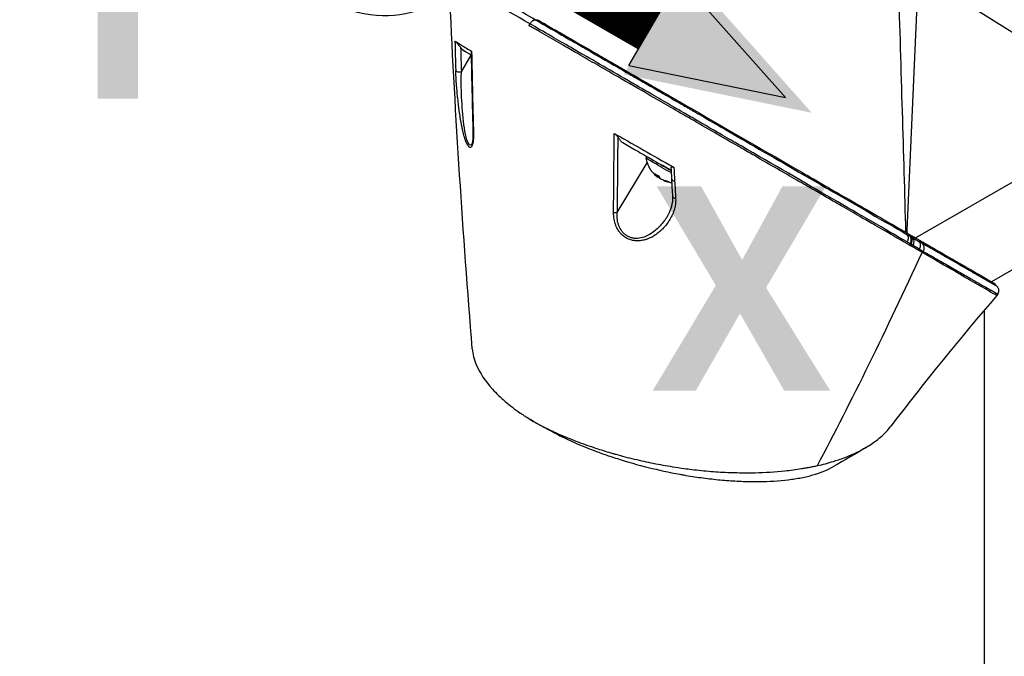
# Model space of a CAD drawing. Header units: millimetres. Extents: x 0 to 4378, y 0 to 2376.
# Tile 332 of 340: x 2525 to 2673, y 1766 to 1862. Entities that reach past the tile are written whole.
import ezdxf

# ---------------------------------------------------------------- set-up
doc = ezdxf.new("R2010")
doc.units = ezdxf.units.MM
doc.header["$LTSCALE"] = 0.2
for name, color, linetype in [('01_Object Line', 4, 'Continuous'), ('07_Special Line2', 76, 'Continuous'), ('12_Before Rev.Num.', 5, 'Continuous')]:
    doc.layers.add(name, color=color, linetype=linetype)
doc.layers.add('14_Mark', color=7, linetype='Continuous', true_color=0xe03c31)
doc.styles.add('Rainbow-5.0 Style', font='malgunsl.ttf')

# ---------------------------------------------------------------- blocks, each defined once
blk = doc.blocks.new('A$C990c551b_1')
for p, q in [((-48.91, 834.63), (-50.61, 795.99)), ((-16.4, 814.24), (-48.91, 834.63)), ((-107.46, 826.78), (-107.31, 827.04)), ((-117.64, 819.84), (-116.14, 822.32)), ((-117.01, 822.83), (-117.44, 823.08)), ((-49.3, 794.82), (-16.4, 813.81)), ((-51.26, 813.24), (-51.26, 813.24)), ((-93.6, 809.31), (-93.6, 809.31)), ((-94.2, 798.67), (-89.68, 806.13)), ((-89.72, 807.07), (-89.87, 806.81)), ((-51.01, 804.89), (-51.01, 804.89)), ((-88, 804.16), (-88.1, 803.98)), ((-87.72, 803.8), (-87.74, 803.77)), ((-87.19, 803.54), (-87.23, 803.47)), ((-50.61, 795.99), (-50.63, 795.59)), ((-24.48, 795.96), (-37.88, 788.23)), ((-49.97, 794.44), (-49.97, 794.44)), ((-49.98, 793.86), (-50.1, 793.66)), ((-49.79, 793.49), (-49.67, 793.68)), ((-37.07, 787.55), (-37.07, 787.55)), ((-36.94, 786.38), (-37.07, 786.15)), ((-39, 783.9), (-39, 623.23))]:
    blk.add_line(p, q)
for start, end in [(190.2388, 232.0131), (247.9842, 263.2887)]:
    blk.add_arc((-85.42, 807.62), 4.52, start, end)
for centre, major_axis, ratio, start_param, end_param in [((-141.35, 863.91), (19.5, -33.77), 0.57735, 5.497787, 10.210176), ((-142.76, 863.09), (-18.5, 32.04), 0.57735, 2.086336, 7.338442), ((-39.74, 832.19), (19.5, -33.77), 0.57735, 0, 2.339416), ((-42.92, 830.35), (19.5, -33.77), 0.57735, 0, 2.223644), ((-42.92, 830.35), (19.5, -33.77), 0.57735, 0, 2.223644), ((-51.6, 827.16), (0.8, 0), 0.578031, 1.677101, 1.677165), ((545.6, 1234.41), (485.26, 793.42), 0.572075, 2.416822, 2.422907), ((-78.28, 836.64), (-33.48, 0), 0.57735, 2.492352, 2.492357), ((555.9, 1232.83), (-493.57, -794.9), 0.577253, 5.562669, 5.567589), ((-86.99, 805.5), (30.73, -17.74), 0.000012, 2.818114, 3.006834), ((889.36, 1435.01), (-682.41, -1287.02), 0.573997, 5.480181, 5.482219), ((-78.28, 836.64), (-35, 0), 0.57735, 2.439019, 2.439024), ((884.07, 1431.89), (-678.78, -1280.45), 0.573936, 5.482163, 5.490392), ((-51.36, 812.86), (0.209, 0.668), 0.389271, 4.215986, 4.216649), ((-48.71, 815.11), (-5.56, 0), 0.57735, 1.101371, 1.101415), ((-78.28, 822.18), (32.19, 0), 0.57735, 5.710474, 5.710486), ((-78.28, 796.06), (-35.31, 0), 0.57735, 3.835573, 3.835581), ((-42.92, 830.35), (17.55, -30.4), 0.57735, 5.161829, 5.161837), ((-86.88, 805.09), (-2.99, 1.73), 0.000011, 4.423723, 6.283194), ((-86.73, 805.35), (-2.99, 1.73), 0.000011, 4.482523, 5.065414), ((-85.67, 807.76), (-2.25, -3.9), 0.57735, 5.955471, 6.202618), ((-86.14, 808.03), (-2.14, -3.71), 0.816497, 6.198419, 6.36799), ((564.47, 1223.37), (-444.38, -818.33), 0.582159, 5.527169, 5.529899), ((-85.6, 807.72), (-2.25, -3.9), 0.816497, 6.169141, 6.202651), ((-85.24, 807.51), (-2.25, -3.9), 0.816497, 6.087697, 6.202651), ((-85.16, 807.47), (-2.25, -3.9), 0.57735, 5.955471, 6.202618), ((-85.67, 807.76), (-2.25, -3.9), 0.57735, 0.08054, 0.114044), ((-85.6, 807.72), (-2.25, -3.9), 0.816497, 0.080573, 0.327719), ((-85.24, 807.51), (-2.25, -3.9), 0.816497, 0.080573, 0.327719), ((-84.39, 807.02), (-2.14, -3.71), 0.57735, 6.198386, 6.367958), ((-85.48, 803.7), (-0.499, -0.028), 0.593301, 0.021483, 1.372387), ((550.89, 1214.49), (-435.13, -801.08), 0.58223, 5.529962, 5.533573), ((-78.28, 819.73), (-35.75, 0), 0.57735, 1.092853, 1.092855), ((-85.32, 801.06), (-0.499, -0.03), 0.595305, 0, 0.000029), ((-85.32, 801.06), (-0.499, -0.03), 0.595305, 0.000029, 1.379128), ((-78.28, 785.52), (35.42, 0), 0.57735, 0.683997, 0.683998), ((-108.45, 827.62), (71.52, -41.33), 0.000447, 0.617455, 0.628581), ((-50.38, 794.09), (0.5, 0.866), 0.816432, 4.712396, 6.027068), ((-48.86, 793.21), (0.499, 0.867), 0.824023, 4.711493, 6.025526)]:
    blk.add_ellipse(centre, major_axis=major_axis, ratio=ratio, start_param=start_param, end_param=end_param)
for points, knots in [([(-11.5, 817.93), (-11.68, 822.13), (-12.54, 826.66), (-15.49, 835.73), (-17.53, 840.2), (-21.27, 846.52), (-22.62, 848.54), (-26.19, 853.3), (-28.5, 855.91), (-33.56, 860.68), (-36.29, 862.77), (-39.03, 864.39)], [0.000001, 0.000001, 0.000001, 0.000001, 1.509107, 1.509107, 2.980726, 2.980726, 3.709428, 3.709428, 4.786993, 4.786993, 5.948512, 5.948512, 5.948512, 5.948512]), ([(-39.19, 858.76), (-37.11, 857.14), (-35.09, 855.27), (-29.86, 849.67), (-26.88, 845.6), (-21.84, 836.81), (-19.84, 832.15), (-17.11, 822.91), (-16.4, 818.38), (-16.4, 814.24)], [0.633852, 0.633852, 0.633852, 0.633852, 1.529963, 1.529963, 3.044033, 3.044033, 4.566466, 4.566466, 6.088612, 6.088612, 6.088612, 6.088612]), ([(-107.31, 827.04), (-108.36, 827.64), (-109.53, 828.32), (-110.73, 829.01), (-111.26, 829.31), (-111.8, 829.62), (-112.33, 829.93), (-112.34, 829.94), (-112.35, 829.94), (-112.36, 829.95), (-112.84, 830.22), (-113.31, 830.49), (-113.77, 830.76), (-114.15, 830.98), (-114.53, 831.2), (-114.89, 831.41), (-114.94, 831.43), (-114.99, 831.46), (-115.04, 831.49), (-115.16, 831.56), (-115.28, 831.63), (-115.41, 831.7)], [0.0000003, 0.0000003, 0.0000003, 0.0000003, 0.0859853, 0.0859853, 0.0859853, 0.1241981, 0.1241981, 0.1241981, 0.125, 0.125, 0.125, 0.1589987, 0.1589987, 0.1589987, 0.1875, 0.1875, 0.1875, 0.1911709, 0.1911709, 0.1911709, 0.201021, 0.201021, 0.201021, 0.201021]), ([(-106.51, 827.66), (-107.7, 828.35), (-108.82, 829), (-109.85, 829.59), (-110.39, 829.9), (-110.92, 830.21), (-111.41, 830.49), (-111.91, 830.78), (-112.38, 831.05), (-112.82, 831.3), (-113.26, 831.55), (-113.67, 831.79), (-114.05, 832.01), (-114.16, 832.07), (-114.27, 832.14), (-114.37, 832.2)], [0, 0, 0, 0, 0.0671031, 0.0671031, 0.0671031, 0.1029277, 0.1029277, 0.1029277, 0.1387919, 0.1387919, 0.1387919, 0.1747111, 0.1747111, 0.1747111, 0.1848295, 0.1848295, 0.1848295, 0.1848295]), ([(-50.1, 793.66), (-50.13, 793.68), (-50.16, 793.7), (-50.23, 793.74), (-50.26, 793.76), (-50.35, 793.81), (-50.42, 793.85), (-50.62, 793.97), (-50.75, 794.04), (-50.97, 794.17), (-51.06, 794.22), (-51.51, 794.48), (-51.87, 794.69), (-52.48, 795.04), (-52.73, 795.19), (-53.32, 795.53), (-53.66, 795.72), (-54.47, 796.19), (-54.94, 796.46), (-56.05, 797.1), (-56.7, 797.48), (-58.25, 798.37), (-59.16, 798.9), (-60.63, 799.75), (-61.18, 800.06), (-62.36, 800.74), (-63, 801.11), (-63.99, 801.69), (-64.34, 801.89), (-65.5, 802.56), (-66.32, 803.03), (-68.11, 804.07), (-69.09, 804.63), (-71.21, 805.86), (-72.37, 806.52), (-74.18, 807.57), (-74.81, 807.93), (-76.66, 809), (-77.89, 809.71), (-80.3, 811.1), (-81.48, 811.79), (-83.72, 813.08), (-84.78, 813.69), (-86.78, 814.84), (-87.71, 815.38), (-90.3, 816.88), (-91.95, 817.83), (-94.84, 819.5), (-96.06, 820.2), (-98.19, 821.43), (-99.09, 821.95), (-100.64, 822.85), (-101.3, 823.23), (-102.93, 824.17), (-103.87, 824.71), (-105.26, 825.51), (-105.71, 825.77), (-106.37, 826.16), (-106.59, 826.28), (-106.92, 826.47), (-107.03, 826.54), (-107.19, 826.63), (-107.24, 826.66), (-107.32, 826.71), (-107.35, 826.72), (-107.4, 826.75), (-107.43, 826.77), (-107.46, 826.78)], [-7.729592, -7.729592, -7.729592, -7.729592, -7.71044, -7.71044, -7.69072, -7.69072, -7.65201, -7.65201, -7.574312, -7.574312, -7.522506, -7.522506, -7.315221, -7.315221, -7.177151, -7.177151, -6.993063, -6.993063, -6.7477, -6.7477, -6.420577, -6.420577, -5.984557, -5.984557, -5.735856, -5.735856, -5.451942, -5.451942, -5.300422, -5.300422, -4.9539, -4.9539, -4.557704, -4.557704, -4.105179, -4.105179, -3.863816, -3.863816, -3.40942, -3.40942, -2.98401, -2.98401, -2.611687, -2.611687, -2.28576, -2.28576, -1.715015, -1.715015, -1.28633, -1.28633, -0.964845, -0.964845, -0.723574, -0.723574, -0.36177, -0.36177, -0.180858, -0.180858, -0.090444, -0.090444, -0.045229, -0.045229, -0.022617, -0.022617, -0.011309, -0.011309, -0.000001, -0.000001, -0.000001, -0.000001]), ([(-107.31, 827.04), (-107.29, 827.08), (-107.26, 827.12), (-107.23, 827.16), (-107.2, 827.2), (-107.17, 827.24), (-107.14, 827.28), (-107.11, 827.32), (-107.07, 827.35), (-107.04, 827.39), (-107, 827.42), (-106.97, 827.45), (-106.93, 827.48), (-106.89, 827.51), (-106.86, 827.54), (-106.82, 827.56), (-106.78, 827.58), (-106.75, 827.6), (-106.71, 827.61), (-106.67, 827.63), (-106.64, 827.64), (-106.6, 827.65), (-106.57, 827.65), (-106.54, 827.66), (-106.51, 827.66)], [0, 0, 0, 0, 0.125, 0.125, 0.125, 0.25, 0.25, 0.25, 0.375, 0.375, 0.375, 0.5, 0.5, 0.5, 0.625, 0.625, 0.625, 0.75, 0.75, 0.75, 0.875, 0.875, 0.875, 1, 1, 1, 1]), ([(-50.59, 794.21), (-53.89, 796.13), (-57.67, 798.31), (-61.78, 800.69), (-66.05, 803.16), (-70.69, 805.85), (-75.55, 808.66), (-75.62, 808.7), (-75.72, 808.76), (-75.77, 808.78), (-75.82, 808.82), (-75.87, 808.84), (-75.92, 808.87), (-77.28, 809.66), (-79.21, 810.77), (-81.77, 812.26), (-82.36, 812.6), (-82.99, 812.97), (-83.65, 813.35), (-84.47, 813.82), (-85.35, 814.33), (-86.27, 814.86), (-87.11, 815.35), (-87.99, 815.86), (-88.91, 816.39), (-89.37, 816.66), (-89.84, 816.93), (-90.33, 817.21), (-90.57, 817.35), (-90.81, 817.49), (-91.06, 817.63), (-91.3, 817.78), (-91.58, 817.94), (-91.8, 818.07), (-91.84, 818.09), (-91.88, 818.11), (-91.92, 818.14), (-95.03, 819.93), (-97.8, 821.54), (-100.16, 822.9), (-100.49, 823.1), (-100.82, 823.28), (-101.13, 823.47), (-102.2, 824.08), (-103.17, 824.64), (-104.05, 825.15), (-105.32, 825.88), (-106.39, 826.5), (-107.31, 827.04)], [0, 0, 0, 0, 0.243156, 0.243156, 0.243156, 0.496094, 0.496094, 0.496094, 0.49988, 0.49988, 0.49988, 0.504451, 0.504451, 0.504451, 0.625, 0.625, 0.625, 0.652935, 0.652935, 0.652935, 0.6875, 0.6875, 0.6875, 0.71875, 0.71875, 0.71875, 0.734375, 0.734375, 0.734375, 0.742187, 0.742187, 0.742187, 0.75, 0.75, 0.75, 0.751384, 0.751384, 0.751384, 0.859711, 0.859711, 0.859711, 0.875, 0.875, 0.875, 0.92633, 0.92633, 0.92633, 1, 1, 1, 1]), ([(-106.51, 827.66), (-105.55, 827.1), (-104.49, 826.5), (-103.32, 825.82), (-103.29, 825.8), (-103.25, 825.78), (-103.22, 825.76), (-102.61, 825.41), (-101.98, 825.04), (-101.31, 824.66), (-100.98, 824.47), (-100.64, 824.27), (-100.29, 824.07), (-100.12, 823.97), (-99.94, 823.87), (-99.77, 823.77), (-99.68, 823.72), (-99.6, 823.67), (-99.51, 823.62), (-99.51, 823.62), (-99.51, 823.62), (-99.5, 823.61), (-99.41, 823.56), (-99.28, 823.49), (-99.23, 823.46), (-98.42, 822.99), (-97.35, 822.37), (-96.02, 821.6), (-95.35, 821.22), (-94.62, 820.79), (-93.82, 820.33), (-93.42, 820.1), (-93, 819.86), (-92.57, 819.61), (-92.36, 819.48), (-92.14, 819.35), (-91.91, 819.23), (-91.8, 819.16), (-91.69, 819.09), (-91.57, 819.03), (-91.53, 819), (-91.48, 818.98), (-91.43, 818.95), (-91.42, 818.94), (-91.41, 818.94), (-91.4, 818.93), (-91.34, 818.9), (-91.24, 818.83), (-91.23, 818.83), (-90.92, 818.65), (-90.09, 818.17), (-88.73, 817.39), (-88.06, 817), (-87.25, 816.53), (-86.32, 815.99), (-85.86, 815.72), (-85.36, 815.44), (-84.83, 815.13), (-84.57, 814.98), (-84.3, 814.82), (-84.02, 814.66), (-83.88, 814.58), (-83.74, 814.5), (-83.6, 814.42), (-83.53, 814.38), (-83.45, 814.33), (-83.38, 814.29), (-83.36, 814.28), (-83.33, 814.26), (-83.3, 814.25), (-83.29, 814.24), (-83.28, 814.24), (-83.27, 814.23), (-83.23, 814.21), (-83.17, 814.17), (-83.16, 814.16), (-82.05, 813.52), (-79.88, 812.27), (-76.81, 810.49), (-76.59, 810.37), (-76.37, 810.24), (-76.14, 810.1), (-76.02, 810.04), (-75.91, 809.97), (-75.79, 809.9), (-75.73, 809.87), (-75.68, 809.84), (-75.62, 809.8), (-75.59, 809.79), (-75.56, 809.77), (-75.53, 809.75), (-75.49, 809.73), (-75.45, 809.71), (-75.44, 809.7), (-72.03, 807.73), (-67.98, 805.38), (-63.68, 802.9), (-63.03, 802.52), (-62.37, 802.14), (-61.7, 801.76), (-58.01, 799.62), (-54.18, 797.41), (-50.62, 795.35)], [0, 0, 0, 0, 0.06075, 0.06075, 0.06075, 0.0625, 0.0625, 0.0625, 0.09375, 0.09375, 0.09375, 0.109375, 0.109375, 0.109375, 0.117188, 0.117188, 0.117188, 0.120939, 0.120939, 0.120939, 0.121094, 0.121094, 0.121094, 0.125, 0.125, 0.125, 0.1875, 0.1875, 0.1875, 0.21875, 0.21875, 0.21875, 0.234375, 0.234375, 0.234375, 0.242188, 0.242188, 0.242188, 0.246094, 0.246094, 0.246094, 0.247666, 0.247666, 0.247666, 0.248047, 0.248047, 0.248047, 0.25, 0.25, 0.25, 0.3125, 0.3125, 0.3125, 0.34375, 0.34375, 0.34375, 0.359375, 0.359375, 0.359375, 0.367187, 0.367187, 0.367187, 0.371094, 0.371094, 0.371094, 0.373047, 0.373047, 0.373047, 0.373765, 0.373765, 0.373765, 0.374023, 0.374023, 0.374023, 0.37516, 0.37516, 0.37516, 0.484375, 0.484375, 0.484375, 0.492187, 0.492187, 0.492187, 0.496094, 0.496094, 0.496094, 0.498047, 0.498047, 0.498047, 0.498931, 0.498931, 0.498931, 0.5, 0.5, 0.5, 0.75, 0.75, 0.75, 0.788006, 0.788006, 0.788006, 1, 1, 1, 1]), ([(-106.19, 827.67), (-105.57, 827.31), (-104.93, 826.94), (-103.6, 826.17), (-102.92, 825.78), (-100.84, 824.58), (-99.4, 823.75), (-96.93, 822.32), (-95.93, 821.74), (-94.34, 820.83), (-93.76, 820.49), (-92.52, 819.78), (-91.86, 819.39), (-89.42, 817.99), (-87.65, 816.97), (-84.9, 815.38), (-83.91, 814.8), (-77.33, 811.01), (-71.69, 807.75), (-65.69, 804.29), (-65.06, 803.92), (-63.07, 802.77), (-61.75, 802.01), (-59.09, 800.48), (-57.76, 799.71), (-55.13, 798.19), (-53.82, 797.44), (-52.27, 796.54), (-51.96, 796.36), (-51.43, 796.05), (-51.21, 795.93), (-50.85, 795.72), (-50.68, 795.62), (-50.43, 795.47), (-50.41, 795.46), (-50.11, 795.29), (-49.98, 795.22), (-49.72, 795.07), (-49.59, 794.99), (-49.36, 794.86), (-49.26, 794.8), (-49.1, 794.71), (-49.03, 794.67), (-48.89, 794.59), (-48.82, 794.55), (-48.55, 794.39), (-48.34, 794.27), (-47.88, 794), (-47.6, 793.84), (-46.24, 793.05), (-45.22, 792.47), (-43.42, 791.43), (-42.62, 790.97), (-40.58, 789.79), (-39.51, 789.17), (-38.58, 788.64), (-38.44, 788.55), (-38.05, 788.33), (-37.84, 788.21), (-37.55, 788.04), (-37.47, 787.99), (-37.47, 787.99)], [0, 0, 0, 0, 0.264332, 0.264332, 0.528758, 0.528758, 1.056139, 1.056139, 1.406505, 1.406505, 1.606603, 1.606603, 1.835356, 1.835356, 2.445847, 2.445847, 2.794554, 2.794554, 4.769924, 4.769924, 5.00797, 5.00797, 5.526041, 5.526041, 6.089229, 6.089229, 6.695329, 6.695329, 6.850985, 6.850985, 6.965758, 6.965758, 7.072004, 7.072004, 7.117238, 7.117238, 7.152898, 7.152898, 7.188974, 7.188974, 7.2161, 7.2161, 7.234487, 7.234487, 7.254339, 7.254339, 7.310164, 7.310164, 7.395171, 7.395171, 7.733586, 7.733586, 8.048233, 8.048233, 8.627304, 8.627304, 8.751092, 8.751092, 8.989797, 8.989797, 9.251689, 9.251689, 9.251689, 9.251689]), ([(-118.61, 824.45), (-118.6, 824.45), (-118.6, 824.45), (-118.59, 824.44), (-118.58, 824.43), (-118.56, 824.41), (-118.54, 824.4), (-118.5, 824.35), (-118.47, 824.32), (-118.41, 824.26), (-118.37, 824.21), (-118.27, 824.1), (-118.21, 824.03), (-118.06, 823.85), (-117.98, 823.76), (-117.85, 823.6), (-117.79, 823.53), (-117.74, 823.47)], [0.0000002, 0.0000002, 0.0000002, 0.0000002, 0.0061129, 0.0061129, 0.0121826, 0.0121826, 0.0227896, 0.0227896, 0.0351343, 0.0351343, 0.0508386, 0.0508386, 0.0707889, 0.0707889, 0.094253, 0.094253, 0.1183109, 0.1183109, 0.1183109, 0.1183109]), ([(-118.61, 824.45), (-118.34, 824.3), (-117.98, 824.06), (-117.13, 823.54), (-116.55, 823.2), (-116.09, 822.92)], [0.000003, 0.000003, 0.000003, 0.000003, 0.596138, 0.596138, 1.498187, 1.498187, 1.498187, 1.498187]), ([(-117.44, 823.08), (-117.49, 823.14), (-117.54, 823.21), (-117.64, 823.34), (-117.69, 823.4), (-117.74, 823.47)], [0.00009515, 0.00009515, 0.00009515, 0.00009515, 0.04141577, 0.04141577, 0.08265735, 0.08265735, 0.08265735, 0.08265735]), ([(-116.13, 822.92), (-116.13, 822.92), (-116.13, 822.92), (-116.13, 822.93), (-116.12, 822.93), (-116.11, 822.93), (-116.1, 822.93), (-116.09, 822.92)], [0.07923819, 0.07923819, 0.07923819, 0.07923819, 0.0845377, 0.0845377, 0.10064264, 0.10064264, 0.11449111, 0.11449111, 0.11449111, 0.11449111]), ([(-117.64, 819.84), (-117.75, 819.77), (-117.95, 819.72), (-118.14, 819.76), (-118.34, 819.79), (-118.46, 819.91), (-118.48, 820)], [0, 0, 0, 0, 0.497548, 0.497548, 0.497548, 1, 1, 1, 1]), ([(-115.81, 810.7), (-115.81, 810.53), (-115.81, 810.36), (-115.81, 810.2), (-115.81, 810.05), (-115.82, 809.92), (-115.83, 809.76), (-115.84, 809.59), (-115.85, 809.44), (-115.87, 809.3), (-115.88, 809.23), (-115.89, 809.17), (-115.9, 809.1), (-115.91, 809.05), (-115.93, 809), (-115.94, 808.94), (-116, 808.7), (-116.08, 808.53), (-116.2, 808.46), (-116.24, 808.43), (-116.29, 808.42), (-116.35, 808.44), (-116.46, 808.47), (-116.56, 808.58), (-116.66, 808.73), (-116.73, 808.84), (-116.81, 808.99), (-116.88, 809.15), (-116.89, 809.18), (-116.9, 809.21), (-116.91, 809.24), (-116.94, 809.31), (-116.98, 809.39), (-117.01, 809.48), (-117.02, 809.52), (-117.04, 809.57), (-117.06, 809.62), (-117.11, 809.76), (-117.16, 809.94), (-117.2, 810.08), (-117.28, 810.34), (-117.35, 810.63), (-117.42, 810.95), (-117.46, 811.1), (-117.5, 811.28), (-117.54, 811.46), (-117.57, 811.63), (-117.6, 811.8), (-117.63, 811.96), (-117.75, 812.58), (-117.86, 813.26), (-117.95, 813.94), (-118.04, 814.59), (-118.12, 815.22), (-118.19, 815.9), (-118.19, 815.92), (-118.19, 815.95), (-118.2, 815.97), (-118.23, 816.32), (-118.27, 816.67), (-118.29, 817.01), (-118.32, 817.35), (-118.35, 817.64), (-118.38, 818), (-118.38, 818.02), (-118.38, 818.03), (-118.38, 818.05), (-118.4, 818.39), (-118.42, 818.68), (-118.44, 819.01), (-118.44, 819.03), (-118.44, 819.05), (-118.44, 819.06), (-118.46, 819.38), (-118.47, 819.64), (-118.48, 820)], [0, 0, 0, 0, 0.03125, 0.03125, 0.03125, 0.0625, 0.0625, 0.0625, 0.09375, 0.09375, 0.09375, 0.110985, 0.110985, 0.110985, 0.125, 0.125, 0.125, 0.1875, 0.1875, 0.1875, 0.213151, 0.213151, 0.213151, 0.266654, 0.266654, 0.266654, 0.305187, 0.305187, 0.305187, 0.3125, 0.3125, 0.3125, 0.332554, 0.332554, 0.332554, 0.34375, 0.34375, 0.34375, 0.375, 0.375, 0.375, 0.4375, 0.4375, 0.4375, 0.469225, 0.469225, 0.469225, 0.5, 0.5, 0.5, 0.625, 0.625, 0.625, 0.746043, 0.746043, 0.746043, 0.75, 0.75, 0.75, 0.8125, 0.8125, 0.8125, 0.875, 0.875, 0.875, 0.877935, 0.877935, 0.877935, 0.9375, 0.9375, 0.9375, 0.940676, 0.940676, 0.940676, 1, 1, 1, 1]), ([(-116.03, 808.97), (-116.1, 808.84), (-116.18, 808.77), (-116.44, 808.77), (-116.64, 809.1), (-116.96, 810.09), (-117.09, 810.72), (-117.39, 812.68), (-117.5, 814.11), (-117.64, 816.88), (-117.67, 818.24), (-117.65, 819.4)], [0.1883014, 0.1883014, 0.1883014, 0.1883014, 0.25, 0.25, 0.375, 0.375, 0.5, 0.5, 0.75, 0.75, 1, 1, 1, 1]), ([(-117.65, 819.4), (-117.64, 819.48), (-117.64, 819.56), (-117.64, 819.7), (-117.64, 819.77), (-117.64, 819.84)], [0, 0, 0, 0, 0.499955, 0.499955, 1, 1, 1, 1]), ([(-116.03, 808.97), (-116.02, 809), (-115.99, 809.05), (-115.94, 809.22), (-115.92, 809.34), (-115.87, 809.68), (-115.86, 809.91), (-115.84, 810.37), (-115.84, 810.58), (-115.85, 810.81)], [0, 0, 0, 0, 0.0584929, 0.0584929, 0.1278163, 0.1278163, 0.2328975, 0.2328975, 0.3150385, 0.3150385, 0.3150385, 0.3150385]), ([(-94.63, 810.53), (-94.6, 810.52), (-94.58, 810.5), (-94.53, 810.46), (-94.5, 810.44), (-94.42, 810.38), (-94.36, 810.33), (-94.23, 810.2), (-94.15, 810.11), (-94.1, 810.03)], [0, 0, 0, 0, 0.00895126, 0.00895126, 0.01944765, 0.01944765, 0.04220813, 0.04220813, 0.0762287, 0.0762287, 0.0762287, 0.0762287]), ([(-94.63, 810.53), (-93.52, 809.91), (-91.96, 809.02), (-88.93, 807.29), (-87.37, 806.42), (-85.68, 805.45)], [0.0000029, 0.0000029, 0.0000029, 0.0000029, 0.3832328, 0.3832328, 0.6375563, 0.6375563, 0.6375563, 0.6375563]), ([(-94.1, 810.03), (-94.02, 809.91), (-93.93, 809.79), (-93.76, 809.55), (-93.68, 809.43), (-93.6, 809.31)], [-0.1435857, -0.1435857, -0.1435857, -0.1435857, -0.0718018, -0.0718018, -0.0000074, -0.0000074, -0.0000074, -0.0000074]), ([(-93.6, 809.31), (-92.92, 808.93), (-92.25, 808.54), (-91.58, 808.15), (-90.81, 807.7), (-90.04, 807.25), (-89.27, 806.81), (-89.25, 806.8), (-89.22, 806.79), (-89.2, 806.77), (-88.14, 806.16), (-87.09, 805.56), (-86.05, 804.96)], [0.0000092, 0.0000092, 0.0000092, 0.0000092, 0.2496691, 0.2496691, 0.2496691, 0.5366951, 0.5366951, 0.5366951, 0.5448948, 0.5448948, 0.5448948, 0.940118, 0.940118, 0.940118, 0.940118]), ([(-86.07, 805.44), (-86.07, 805.44), (-86.07, 805.44), (-86.07, 805.48), (-86.06, 805.51), (-86.02, 805.54), (-86, 805.54), (-85.94, 805.55), (-85.91, 805.54), (-85.85, 805.53), (-85.82, 805.52), (-85.77, 805.5), (-85.75, 805.49), (-85.71, 805.47), (-85.69, 805.46), (-85.68, 805.45)], [0.0696342, 0.0696342, 0.0696342, 0.0696342, 0.0704873, 0.0704873, 0.0988763, 0.0988763, 0.1227668, 0.1227668, 0.1415958, 0.1415958, 0.1576899, 0.1576899, 0.1672569, 0.1672569, 0.176809, 0.176809, 0.176809, 0.176809]), ([(-85.4, 800.76), (-85.38, 800.47), (-85.4, 800.16), (-85.44, 799.86), (-85.48, 799.56), (-85.56, 799.26), (-85.64, 799), (-85.64, 798.99), (-85.65, 798.98), (-85.65, 798.97), (-85.74, 798.7), (-85.84, 798.43), (-85.97, 798.17), (-86.09, 797.91), (-86.23, 797.67), (-86.37, 797.44), (-86.38, 797.42), (-86.39, 797.41), (-86.4, 797.39), (-86.57, 797.13), (-86.74, 796.89), (-86.93, 796.66), (-87.07, 796.49), (-87.23, 796.32), (-87.39, 796.15), (-87.45, 796.1), (-87.51, 796.04), (-87.56, 795.99), (-87.71, 795.85), (-87.87, 795.71), (-88.03, 795.59), (-88.24, 795.42), (-88.44, 795.28), (-88.7, 795.12), (-88.83, 795.04), (-88.96, 794.97), (-89.1, 794.9), (-89.22, 794.84), (-89.34, 794.79), (-89.47, 794.73), (-89.62, 794.67), (-89.76, 794.62), (-89.91, 794.57), (-89.95, 794.56), (-89.99, 794.55), (-90.02, 794.54), (-90.12, 794.51), (-90.22, 794.49), (-90.34, 794.46), (-90.52, 794.43), (-90.69, 794.4), (-90.85, 794.39), (-90.92, 794.39), (-90.99, 794.38), (-91.05, 794.38), (-91.14, 794.38), (-91.24, 794.38), (-91.35, 794.39), (-91.44, 794.39), (-91.52, 794.4), (-91.6, 794.41), (-91.78, 794.44), (-91.96, 794.47), (-92.14, 794.53), (-92.26, 794.56), (-92.37, 794.6), (-92.5, 794.66), (-92.56, 794.68), (-92.62, 794.71), (-92.68, 794.74), (-92.84, 794.82), (-93.01, 794.92), (-93.16, 795.04), (-93.32, 795.15), (-93.46, 795.28), (-93.59, 795.41), (-93.59, 795.42), (-93.6, 795.43), (-93.61, 795.44), (-93.73, 795.56), (-93.84, 795.69), (-93.94, 795.84), (-94.1, 796.07), (-94.23, 796.31), (-94.33, 796.53), (-94.36, 796.6), (-94.39, 796.68), (-94.42, 796.75), (-94.53, 797.04), (-94.61, 797.34), (-94.66, 797.61), (-94.66, 797.64), (-94.67, 797.66), (-94.67, 797.69), (-94.68, 797.77), (-94.7, 797.85), (-94.7, 797.92), (-94.71, 797.99), (-94.72, 798.06), (-94.72, 798.12), (-94.72, 798.13), (-94.72, 798.14), (-94.72, 798.16), (-94.73, 798.3), (-94.74, 798.44), (-94.73, 798.61)], [0, 0, 0, 0, 0.06061, 0.06061, 0.06061, 0.122541, 0.122541, 0.122541, 0.125, 0.125, 0.125, 0.18804, 0.18804, 0.18804, 0.25, 0.25, 0.25, 0.254168, 0.254168, 0.254168, 0.323919, 0.323919, 0.323919, 0.375, 0.375, 0.375, 0.39207, 0.39207, 0.39207, 0.4375, 0.4375, 0.4375, 0.5, 0.5, 0.5, 0.533908, 0.533908, 0.533908, 0.5625, 0.5625, 0.5625, 0.59375, 0.59375, 0.59375, 0.602455, 0.602455, 0.602455, 0.625, 0.625, 0.625, 0.65625, 0.65625, 0.65625, 0.669312, 0.669312, 0.669312, 0.6875, 0.6875, 0.6875, 0.700546, 0.700546, 0.700546, 0.731289, 0.731289, 0.731289, 0.75, 0.75, 0.75, 0.759109, 0.759109, 0.759109, 0.785061, 0.785061, 0.785061, 0.81088, 0.81088, 0.81088, 0.8125, 0.8125, 0.8125, 0.835978, 0.835978, 0.835978, 0.875, 0.875, 0.875, 0.888263, 0.888263, 0.888263, 0.9375, 0.9375, 0.9375, 0.942362, 0.942362, 0.942362, 0.956225, 0.956225, 0.956225, 0.96875, 0.96875, 0.96875, 0.970886, 0.970886, 0.970886, 1, 1, 1, 1]), ([(-86.5, 798.35), (-86.28, 798.76), (-86.11, 799.18), (-85.86, 800.08), (-85.79, 800.55), (-85.82, 801.03)], [0, 0, 0, 0, 0.1793314, 0.1793314, 0.365989, 0.365989, 0.365989, 0.365989]), ([(-86.5, 798.35), (-86.58, 798.21), (-86.67, 798.07), (-86.75, 797.92), (-86.91, 797.67), (-87.08, 797.43), (-87.27, 797.19), (-87.45, 796.95), (-87.65, 796.72), (-87.87, 796.5), (-88.29, 796.07), (-88.76, 795.68), (-89.31, 795.36), (-89.58, 795.2), (-89.86, 795.07), (-90.16, 794.96), (-90.46, 794.86), (-90.77, 794.78), (-91.09, 794.76), (-91.25, 794.74), (-91.42, 794.74), (-91.58, 794.76), (-91.75, 794.77), (-91.91, 794.8), (-92.07, 794.84), (-92.23, 794.89), (-92.39, 794.95), (-92.54, 795.02), (-92.69, 795.1), (-92.83, 795.18), (-92.96, 795.29), (-93.1, 795.39), (-93.22, 795.5), (-93.33, 795.62), (-93.44, 795.75), (-93.53, 795.88), (-93.62, 796.02), (-93.79, 796.29), (-93.92, 796.58), (-94.01, 796.88), (-94.11, 797.18), (-94.16, 797.48), (-94.19, 797.78), (-94.2, 797.85), (-94.2, 797.93), (-94.2, 798), (-94.21, 798.07), (-94.21, 798.15), (-94.21, 798.22)], [0.2223938, 0.2223938, 0.2223938, 0.2223938, 0.2582563, 0.2582563, 0.2582563, 0.3228204, 0.3228204, 0.3228204, 0.3873844, 0.3873844, 0.3873844, 0.5165126, 0.5165126, 0.5165126, 0.5810767, 0.5810767, 0.5810767, 0.6456407, 0.6456407, 0.6456407, 0.6779228, 0.6779228, 0.6779228, 0.7102048, 0.7102048, 0.7102048, 0.7424869, 0.7424869, 0.7424869, 0.7747689, 0.7747689, 0.7747689, 0.8070509, 0.8070509, 0.8070509, 0.839333, 0.839333, 0.839333, 0.903897, 0.903897, 0.903897, 0.9684611, 0.9684611, 0.9684611, 0.9846021, 0.9846021, 0.9846021, 1, 1, 1, 1]), ([(-50.17, 795.09), (-50.22, 795.11), (-50.27, 795.14), (-50.32, 795.17), (-50.34, 795.19), (-50.37, 795.2), (-50.39, 795.22), (-50.47, 795.26), (-50.55, 795.31), (-50.62, 795.35)], [0, 0, 0, 0, 0.33333, 0.33333, 0.33333, 0.5, 0.5, 0.5, 1, 1, 1, 1]), ([(-50.62, 795.35), (-50.6, 795.32), (-50.57, 795.29), (-50.55, 795.25), (-50.52, 795.21), (-50.5, 795.17), (-50.49, 795.12), (-50.47, 795.08), (-50.46, 795.03), (-50.44, 794.98), (-50.43, 794.93), (-50.43, 794.88), (-50.43, 794.83), (-50.42, 794.77), (-50.43, 794.72), (-50.43, 794.66), (-50.44, 794.61), (-50.45, 794.56), (-50.47, 794.5), (-50.48, 794.45), (-50.5, 794.4), (-50.52, 794.35), (-50.54, 794.3), (-50.56, 794.26), (-50.59, 794.21)], [0, 0, 0, 0, 0.125, 0.125, 0.125, 0.25, 0.25, 0.25, 0.375, 0.375, 0.375, 0.5, 0.5, 0.5, 0.625, 0.625, 0.625, 0.75, 0.75, 0.75, 0.875, 0.875, 0.875, 1, 1, 1, 1]), ([(-50.12, 793.94), (-50.1, 793.99), (-50.07, 794.03), (-50.05, 794.08), (-50.03, 794.13), (-50.02, 794.18), (-50, 794.24), (-49.99, 794.29), (-49.98, 794.34), (-49.97, 794.4), (-49.96, 794.45), (-49.96, 794.5), (-49.96, 794.56), (-49.97, 794.61), (-49.97, 794.66), (-49.98, 794.71), (-49.99, 794.76), (-50.01, 794.81), (-50.03, 794.86), (-50.04, 794.9), (-50.06, 794.94), (-50.09, 794.98), (-50.11, 795.02), (-50.14, 795.05), (-50.17, 795.09)], [0, 0, 0, 0, 0.125, 0.125, 0.125, 0.25, 0.25, 0.25, 0.375, 0.375, 0.375, 0.5, 0.5, 0.5, 0.625, 0.625, 0.625, 0.75, 0.75, 0.75, 0.875, 0.875, 0.875, 1, 1, 1, 1]), ([(-49.72, 794.83), (-49.82, 794.88), (-49.92, 794.94), (-50.01, 795), (-50.02, 795), (-50.02, 795), (-50.03, 795)], [0, 0, 0, 0, 0.96178, 0.96178, 0.96178, 1, 1, 1, 1]), ([(-49.98, 793.86), (-49.96, 793.91), (-49.93, 793.95), (-49.91, 794), (-49.89, 794.05), (-49.87, 794.1), (-49.86, 794.16), (-49.85, 794.21), (-49.84, 794.26), (-49.83, 794.32), (-49.82, 794.37), (-49.82, 794.42), (-49.82, 794.48), (-49.82, 794.53), (-49.83, 794.58), (-49.84, 794.63), (-49.85, 794.68), (-49.87, 794.73), (-49.88, 794.77), (-49.9, 794.82), (-49.92, 794.86), (-49.95, 794.9), (-49.97, 794.94), (-50, 794.97), (-50.03, 795)], [0, 0, 0, 0, 0.125, 0.125, 0.125, 0.25, 0.25, 0.25, 0.375, 0.375, 0.375, 0.5, 0.5, 0.5, 0.625, 0.625, 0.625, 0.75, 0.75, 0.75, 0.875, 0.875, 0.875, 1, 1, 1, 1]), ([(-49.72, 794.83), (-49.72, 794.83), (-49.71, 794.82), (-49.71, 794.82), (-49.41, 794.65), (-49.1, 794.47), (-48.8, 794.29)], [0, 0, 0, 0, 0.008616, 0.008616, 0.008616, 1, 1, 1, 1]), ([(-48.19, 793.95), (-48.29, 794), (-48.39, 794.06), (-48.48, 794.11), (-48.48, 794.12), (-48.49, 794.12), (-48.49, 794.12), (-48.6, 794.18), (-48.7, 794.24), (-48.8, 794.29)], [0, 0, 0, 0, 0.4462026, 0.4462026, 0.4462026, 0.4637704, 0.4637704, 0.4637704, 1, 1, 1, 1]), ([(-48.8, 794.29), (-48.77, 794.26), (-48.74, 794.23), (-48.72, 794.19), (-48.69, 794.15), (-48.67, 794.11), (-48.66, 794.06), (-48.64, 794.02), (-48.62, 793.97), (-48.61, 793.92), (-48.6, 793.87), (-48.6, 793.82), (-48.59, 793.77), (-48.59, 793.71), (-48.59, 793.66), (-48.6, 793.61), (-48.61, 793.55), (-48.62, 793.5), (-48.63, 793.45), (-48.65, 793.39), (-48.66, 793.34), (-48.68, 793.29), (-48.7, 793.24), (-48.73, 793.2), (-48.75, 793.15)], [0, 0, 0, 0, 0.125, 0.125, 0.125, 0.25, 0.25, 0.25, 0.375, 0.375, 0.375, 0.5, 0.5, 0.5, 0.625, 0.625, 0.625, 0.75, 0.75, 0.75, 0.875, 0.875, 0.875, 1, 1, 1, 1]), ([(-49.79, 793.49), (-49.83, 793.51), (-49.87, 793.53), (-49.91, 793.56), (-49.96, 793.59), (-50.01, 793.62), (-50.06, 793.65), (-50.07, 793.65), (-50.08, 793.66), (-50.1, 793.66)], [0, 0, 0, 0, 0.3844855, 0.3844855, 0.3844855, 0.8996816, 0.8996816, 0.8996816, 1, 1, 1, 1]), ([(-48.33, 792.64), (-48.58, 792.79), (-48.87, 792.96), (-49.34, 793.23), (-49.48, 793.31), (-49.79, 793.49)], [-0.3053506, -0.3053506, -0.3053506, -0.3053506, -0.1855765, -0.1855765, 0, 0, 0, 0]), ([(-48.75, 793.15), (-48.85, 793.21), (-48.96, 793.27), (-49.16, 793.39), (-49.26, 793.45), (-49.47, 793.56), (-49.57, 793.62), (-49.67, 793.68)], [0, 0, 0, 0, 0.332984, 0.332984, 0.66214, 0.66214, 1, 1, 1, 1]), ([(-48.75, 793.15), (-48.65, 793.09), (-48.55, 793.03), (-48.45, 792.98), (-48.34, 792.92), (-48.24, 792.86), (-48.14, 792.8)], [0, 0, 0, 0, 0.501604, 0.501604, 0.501604, 1, 1, 1, 1]), ([(-37.07, 786.15), (-37.07, 786.15), (-37.1, 786.16), (-37.49, 786.38), (-38.75, 787.11), (-42.59, 789.33), (-45.18, 790.84), (-48.33, 792.64)], [0.4584857, 0.4584857, 0.4584857, 0.4584857, 0.5, 0.5, 0.75, 0.75, 1, 1, 1, 1]), ([(-48.14, 792.8), (-47.74, 792.57), (-47.35, 792.34), (-46.96, 792.12), (-46.19, 791.68), (-45.46, 791.26), (-44.77, 790.86), (-44.08, 790.46), (-43.42, 790.08), (-42.81, 789.73), (-42.2, 789.38), (-41.63, 789.05), (-41.1, 788.75), (-40.93, 788.65), (-40.78, 788.56), (-40.62, 788.47), (-40.27, 788.28), (-39.95, 788.09), (-39.65, 787.92), (-39.21, 787.67), (-38.82, 787.44), (-38.48, 787.25), (-38.41, 787.21), (-38.34, 787.17), (-38.27, 787.13), (-38.26, 787.12), (-38.25, 787.12), (-38.24, 787.11), (-38.16, 787.06), (-38.08, 787.02), (-38.01, 786.98), (-37.96, 786.95), (-37.9, 786.92), (-37.85, 786.89), (-37.79, 786.85), (-37.73, 786.82), (-37.67, 786.79), (-37.65, 786.78), (-37.64, 786.77), (-37.62, 786.76), (-37.61, 786.75), (-37.6, 786.75), (-37.59, 786.74), (-37.58, 786.74), (-37.56, 786.73), (-37.54, 786.71), (-37.52, 786.7), (-37.49, 786.69), (-37.46, 786.67), (-37.46, 786.67), (-37.46, 786.67), (-37.46, 786.67), (-37.45, 786.66), (-37.43, 786.65), (-37.41, 786.64), (-37.4, 786.63), (-37.38, 786.62), (-37.36, 786.61), (-37.35, 786.6), (-37.33, 786.6), (-37.32, 786.59), (-37.29, 786.57), (-37.26, 786.55), (-37.24, 786.54), (-37.23, 786.54), (-37.22, 786.53), (-37.21, 786.53), (-37.21, 786.52), (-37.2, 786.52), (-37.2, 786.52), (-37.19, 786.52), (-37.19, 786.52), (-37.19, 786.51), (-37.16, 786.5), (-37.13, 786.48), (-37.11, 786.47), (-37.11, 786.47), (-37.1, 786.47), (-37.1, 786.46), (-37.06, 786.44), (-37.04, 786.43), (-37.02, 786.42), (-37, 786.41), (-36.99, 786.4), (-36.98, 786.4), (-36.98, 786.4), (-36.97, 786.39), (-36.97, 786.39), (-36.97, 786.39), (-36.97, 786.39), (-36.97, 786.39), (-36.97, 786.39), (-36.96, 786.39), (-36.96, 786.39), (-36.96, 786.39), (-36.96, 786.38), (-36.95, 786.38), (-36.95, 786.38), (-36.95, 786.38), (-36.94, 786.38), (-36.94, 786.38), (-36.94, 786.38), (-36.94, 786.38), (-36.94, 786.38), (-36.94, 786.38), (-36.94, 786.38)], [0, 0, 0, 0, 0.0328446, 0.0328446, 0.0328446, 0.0985138, 0.0985138, 0.0985138, 0.1641547, 0.1641547, 0.1641547, 0.2297652, 0.2297652, 0.2297652, 0.25, 0.25, 0.25, 0.2953384, 0.2953384, 0.2953384, 0.3608171, 0.3608171, 0.3608171, 0.375, 0.375, 0.375, 0.3771622, 0.3771622, 0.3771622, 0.3935085, 0.3935085, 0.3935085, 0.40625, 0.40625, 0.40625, 0.421875, 0.421875, 0.421875, 0.4259298, 0.4259298, 0.4259298, 0.4296875, 0.4296875, 0.4296875, 0.4375, 0.4375, 0.4375, 0.4453125, 0.4453125, 0.4453125, 0.4456636, 0.4456636, 0.4456636, 0.4492188, 0.4492188, 0.4492188, 0.453125, 0.453125, 0.453125, 0.4581686, 0.4581686, 0.4581686, 0.46875, 0.46875, 0.46875, 0.4726563, 0.4726563, 0.4726563, 0.4752169, 0.4752169, 0.4752169, 0.4765625, 0.4765625, 0.4765625, 0.484375, 0.484375, 0.484375, 0.4862573, 0.4862573, 0.4862573, 0.5, 0.5, 0.5, 0.515625, 0.515625, 0.515625, 0.5234375, 0.5234375, 0.5234375, 0.5245697, 0.5245697, 0.5245697, 0.5273438, 0.5273438, 0.5273438, 0.53125, 0.53125, 0.53125, 0.5383717, 0.5383717, 0.5383717, 0.546875, 0.546875, 0.546875, 0.5494784, 0.5494784, 0.5494784, 0.5494784]), ([(-37.07, 787.55), (-37.04, 787.53), (-37.02, 787.5), (-36.97, 787.43), (-36.94, 787.38), (-36.89, 787.28), (-36.86, 787.21), (-36.82, 787.05), (-36.8, 786.96), (-36.81, 786.76), (-36.83, 786.65), (-36.88, 786.49), (-36.91, 786.43), (-36.94, 786.38)], [0, 0, 0, 0, 0.0139538, 0.0139538, 0.0291674, 0.0291674, 0.0509764, 0.0509764, 0.0798163, 0.0798163, 0.1114896, 0.1114896, 0.1305037, 0.1305037, 0.1305037, 0.1305037]), ([(-116, 778.13), (-115.93, 777.34), (-115.73, 776.54), (-114.87, 774.51), (-114.05, 773.27), (-112.38, 771.43), (-111.76, 770.82), (-110.37, 769.63), (-109.6, 769.04), (-108.77, 768.46)], [2.0245115, 2.0245115, 2.0245115, 2.0245115, 2.1640026, 2.1640026, 2.3735982, 2.3735982, 2.4799234, 2.4799234, 2.5869348, 2.5869348, 2.5869348, 2.5869348]), ([(-108.77, 768.46), (-108.75, 768.45), (-108.73, 768.44), (-108.69, 768.41), (-108.67, 768.4), (-108.61, 768.36), (-108.57, 768.33), (-108.45, 768.25), (-108.37, 768.2), (-108.13, 768.04), (-107.96, 767.93), (-107.46, 767.62), (-107.12, 767.41), (-106.41, 767), (-106.04, 766.8), (-105.48, 766.5), (-105.29, 766.4), (-105, 766.26), (-104.91, 766.21), (-104.76, 766.14), (-104.71, 766.11), (-104.64, 766.08), (-104.61, 766.07), (-104.56, 766.04), (-104.54, 766.03), (-104.52, 766.02)], [0.000006, 0.000006, 0.000006, 0.000006, 0.0077656, 0.0077656, 0.0144608, 0.0144608, 0.0278513, 0.0278513, 0.0546324, 0.0546324, 0.1081958, 0.1081958, 0.2151263, 0.2151263, 0.321952, 0.321952, 0.3753541, 0.3753541, 0.4020519, 0.4020519, 0.4154008, 0.4154008, 0.4220656, 0.4220656, 0.4297877, 0.4297877, 0.4297877, 0.4297877]), ([(-104.52, 766.02), (-104.17, 765.85), (-103.82, 765.69), (-103.47, 765.52), (-103.07, 765.34), (-102.67, 765.17), (-102.26, 765), (-101.86, 764.82), (-101.44, 764.65), (-101.03, 764.49), (-100.61, 764.32), (-100.19, 764.16), (-99.76, 764), (-98.9, 763.68), (-98.03, 763.38), (-97.13, 763.09), (-96.39, 762.85), (-95.64, 762.61), (-94.87, 762.39), (-94.72, 762.35), (-94.57, 762.31), (-94.41, 762.26), (-93.49, 762), (-92.56, 761.76), (-91.62, 761.53), (-90.67, 761.31), (-89.72, 761.1), (-88.76, 760.91), (-87.81, 760.72), (-86.84, 760.54), (-85.87, 760.39), (-85.29, 760.3), (-84.71, 760.21), (-84.13, 760.13), (-83.74, 760.08), (-83.35, 760.03), (-82.97, 759.98), (-82, 759.86), (-81.03, 759.77), (-80.07, 759.69), (-79.11, 759.61), (-78.15, 759.56), (-77.2, 759.52), (-76.25, 759.49), (-75.31, 759.47), (-74.38, 759.48), (-74.07, 759.48), (-73.77, 759.48), (-73.46, 759.49), (-71.91, 759.52), (-70.42, 759.62), (-68.99, 759.76), (-68.13, 759.85), (-67.28, 759.97), (-66.46, 760.1), (-66.26, 760.13), (-66.05, 760.17), (-65.85, 760.2), (-65.8, 760.21), (-65.75, 760.22), (-65.7, 760.23), (-65.65, 760.24), (-65.6, 760.25), (-65.55, 760.26), (-65.45, 760.28), (-65.35, 760.3), (-65.25, 760.31), (-65.15, 760.33), (-65.05, 760.35), (-64.95, 760.37), (-64.85, 760.39), (-64.75, 760.41), (-64.65, 760.43), (-64.56, 760.45), (-64.46, 760.47), (-64.36, 760.49), (-64.26, 760.52), (-64.17, 760.54), (-64.07, 760.56)], [0, 0, 0, 0, 0.0296065, 0.0296065, 0.0296065, 0.0625552, 0.0625552, 0.0625552, 0.0956223, 0.0956223, 0.0956223, 0.1287583, 0.1287583, 0.1287583, 0.1950345, 0.1950345, 0.1950345, 0.25, 0.25, 0.25, 0.2609996, 0.2609996, 0.2609996, 0.3271356, 0.3271356, 0.3271356, 0.3936018, 0.3936018, 0.3936018, 0.4600955, 0.4600955, 0.4600955, 0.5, 0.5, 0.5, 0.5264171, 0.5264171, 0.5264171, 0.593228, 0.593228, 0.593228, 0.6604161, 0.6604161, 0.6604161, 0.7276097, 0.7276097, 0.7276097, 0.75, 0.75, 0.75, 0.8628411, 0.8628411, 0.8628411, 0.9313886, 0.9313886, 0.9313886, 0.9485533, 0.9485533, 0.9485533, 0.9528443, 0.9528443, 0.9528443, 0.957135, 0.957135, 0.957135, 0.9657149, 0.9657149, 0.9657149, 0.9742923, 0.9742923, 0.9742923, 0.9828662, 0.9828662, 0.9828662, 0.9914358, 0.9914358, 0.9914358, 0.999992, 0.999992, 0.999992, 0.999992]), ([(-64.07, 760.56), (-63.27, 760.73), (-62.49, 760.94), (-61.53, 761.23), (-61.42, 761.27), (-61.02, 761.39), (-60.73, 761.49), (-59.34, 761.99), (-58.32, 762.43), (-57.27, 762.99), (-57.15, 763.06), (-56.76, 763.28), (-56.5, 763.44), (-55.96, 763.78), (-55.68, 763.97), (-55.12, 764.39), (-54.83, 764.62), (-53.97, 765.37), (-53.46, 765.91), (-53.03, 766.48)], [0.000234, 0.000234, 0.000234, 0.000234, 0.319634, 0.319634, 0.361124, 0.361124, 0.471797, 0.471797, 0.914416, 0.914416, 0.9732, 0.9732, 1.107816, 1.107816, 1.261595, 1.261595, 1.436675, 1.436675, 1.825948, 1.825948, 1.825948, 1.825948]), ([(-102.55, 764.93), (-101.72, 764.52), (-100.86, 764.13), (-99.08, 763.36), (-98.15, 763), (-96.58, 762.41), (-95.94, 762.18), (-94.91, 761.84), (-94.54, 761.72), (-91.13, 760.63), (-87.96, 759.84), (-84.59, 759.22), (-84.39, 759.18), (-83.76, 759.07), (-83.31, 759), (-82.44, 758.86), (-82.01, 758.8), (-81.15, 758.68), (-80.73, 758.63), (-79.87, 758.53), (-79.44, 758.48), (-78.16, 758.35), (-77.31, 758.29), (-75.64, 758.19), (-74.83, 758.16), (-73.65, 758.15), (-73.27, 758.15), (-71.32, 758.17), (-69.84, 758.26), (-68.11, 758.47), (-67.78, 758.51), (-67.13, 758.61), (-66.81, 758.67), (-66.18, 758.79), (-65.88, 758.86), (-65.3, 759), (-65.02, 759.07), (-64.63, 759.19), (-64.5, 759.22), (-64.14, 759.34), (-63.91, 759.42), (-63.47, 759.57), (-63.28, 759.65), (-62.6, 759.93), (-62.15, 760.14), (-61.74, 760.37)], [0.000005, 0.000005, 0.000005, 0.000005, 0.319511, 0.319511, 0.639479, 0.639479, 0.852403, 0.852403, 0.973891, 0.973891, 1.947625, 1.947625, 2.010365, 2.010365, 2.139691, 2.139691, 2.265575, 2.265575, 2.393345, 2.393345, 2.521559, 2.521559, 2.781941, 2.781941, 3.041001, 3.041001, 3.166048, 3.166048, 3.692233, 3.692233, 3.821507, 3.821507, 3.951206, 3.951206, 4.07808, 4.07808, 4.201324, 4.201324, 4.258471, 4.258471, 4.368502, 4.368502, 4.468635, 4.468635, 4.719092, 4.719092, 4.719092, 4.719092])]:
    blk.add_open_spline(points, degree=3, knots=knots)
for points in [[(-50.75, 795.66), (-51.09, 807.46), (-51.45, 819.93), (-51.85, 833.05)], [(-116, 778.13), (-117.4, 795.55), (-118.54, 813), (-119.35, 830.55)], [(-106.51, 827.66), (-106.4, 827.66), (-106.3, 827.67), (-106.19, 827.67)], [(-116.08, 820.58), (-116.1, 821.36), (-116.12, 822.14), (-116.13, 822.92)], [(-116.08, 820.57), (-116.08, 820.58), (-116.08, 820.58), (-116.08, 820.58)], [(-116.05, 820.48), (-116.07, 820.51), (-116.08, 820.54), (-116.08, 820.57)], [(-115.85, 810.79), (-115.93, 814.04), (-116.01, 817.29), (-116.08, 820.54)], [(-115.85, 810.79), (-115.84, 810.76), (-115.83, 810.73), (-115.81, 810.7)], [(-94.73, 798.61), (-94.72, 802.58), (-94.68, 806.55), (-94.63, 810.53)], [(-116.03, 808.97), (-116.03, 808.97), (-116.03, 808.97), (-116.03, 808.97)], [(-94.1, 810.03), (-94.15, 806.24), (-94.18, 802.45), (-94.2, 798.67)], [(-85.97, 803.66), (-86.01, 804.26), (-86.04, 804.85), (-86.07, 805.44)], [(-85.82, 801.03), (-85.88, 801.91), (-85.93, 802.79), (-85.98, 803.67)], [(-94.2, 798.67), (-94.33, 798.6), (-94.57, 798.57), (-94.73, 798.61)], [(-94.21, 798.22), (-94.21, 798.37), (-94.2, 798.52), (-94.2, 798.67)], [(-50.03, 795), (-50.07, 795.03), (-50.12, 795.06), (-50.17, 795.09)], [(-64.07, 760.56), (-58.95, 770.23), (-53.65, 781.03), (-48.33, 792.64)], [(-50.12, 793.94), (-50.07, 793.92), (-50.03, 793.89), (-49.98, 793.86)], [(-37.47, 787.99), (-37.33, 787.84), (-37.2, 787.7), (-37.07, 787.55)], [(-37.07, 786.14), (-42.53, 779.85), (-47.86, 773.27), (-53.03, 766.48)], [(-102.89, 765.1), (-104.38, 765.85), (-105.84, 766.64), (-107.24, 767.48)], [(-104.52, 766.02), (-103.87, 765.63), (-103.22, 765.27), (-102.55, 764.93)], [(-102.89, 765.1), (-102.78, 765.04), (-102.67, 764.99), (-102.56, 764.93)], [(-56.45, 763.47), (-58.26, 762.35), (-60.04, 761.32), (-61.74, 760.37)]]:
    blk.add_open_spline(points, degree=3)
for points, weights, knots in [([(-49.67, 793.68), (-49.77, 793.74), (-49.87, 793.8), (-49.97, 793.86), (-49.98, 793.86), (-49.98, 793.86)], [1, 1.00000000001, 1.00000000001, 1.00000000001, 1.00000000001, 1], [0, 0, 0, 0, 0.96178, 0.96178, 1, 1, 1, 1]), ([(-37.07, 787.55), (-37.07, 787.55), (-37.08, 787.56), (-37.15, 787.59), (-37.22, 787.63), (-37.31, 787.69), (-37.42, 787.75), (-37.54, 787.82), (-37.67, 787.89), (-37.81, 787.97), (-37.99, 788.08), (-38.22, 788.21), (-38.43, 788.33), (-38.68, 788.47), (-39.04, 788.68), (-39.57, 788.98), (-40.2, 789.34), (-40.88, 789.74), (-41.87, 790.3), (-43.24, 791.1), (-45.08, 792.15), (-46.76, 793.12), (-47.82, 793.73), (-48.19, 793.95)], [1.00000101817, 1.00000102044, 1.00000102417, 1.00000102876, 1.00000103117, 1.00000103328, 1.00000103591, 1.00000103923, 1.00000104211, 1.0000010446, 1.00000104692, 1.00000104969, 1.00000105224, 1.00000105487, 1.00000105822, 1.00000106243, 1.00000106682, 1.00000107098, 1.00000107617, 1.00000108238, 1.00000108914, 1.0000010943, 1.00000109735, 1.00000109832], [0.4432058, 0.4432058, 0.4432058, 0.4432058, 0.4723959, 0.487904, 0.5032925, 0.5187091, 0.5341501, 0.5495914, 0.5650106, 0.5745174, 0.5899446, 0.6123468, 0.6277921, 0.6355162, 0.6625597, 0.6934739, 0.7244066, 0.7553455, 0.7862944, 0.8482151, 0.9101575, 0.9695323, 1, 1, 1, 1])]:
    blk.add_rational_spline(points, weights, degree=3, knots=knots)
blk = doc.blocks.new('A$C36afca62')
h = blk.add_hatch(color=256)
h.dxf.hatch_style = 1
h.paths.add_polyline_path([(6, 0, 1), (-6, 0, 1)])
at = {"layer": '07_Special Line2'}
blk.add_hatch(color=256, dxfattribs=at).paths.add_polyline_path([(51.084, 29.494), (33.418, 25.878), (39.12, 16.002)])
at = {"layer": '12_Before Rev.Num.'}
blk.add_hatch(color=256, dxfattribs=at).paths.add_polyline_path([(0, 58.987), (-5.702, 41.88), (5.702, 41.88)])
at = {"layer": '14_Mark'}
blk.add_hatch(color=256, dxfattribs=at).paths.add_polyline_path([(51.084, -29.494), (39.12, -16.002), (33.418, -25.878)])
blk.add_circle((0, 0), 6)
at = {"layer": '07_Special Line2'}
for p, q in [((48.615, 28.068), (33.893, 25.055)), ((38.645, 16.825), (48.615, 28.068)), ((38.645, 16.825), (33.893, 25.055))]:
    blk.add_line(p, q, dxfattribs=at)
at = {"layer": '07_Special Line2', "const_width": 6}
blk.add_lwpolyline([(36.269, 20.94), (0, 0)], dxfattribs=at)
at = {"layer": '12_Before Rev.Num.'}
for p, q in [((0, 56.136), (-4.752, 41.88)), ((4.752, 41.88), (0, 56.136)), ((4.752, 41.88), (-4.752, 41.88))]:
    blk.add_line(p, q, dxfattribs=at)
at = {"layer": '12_Before Rev.Num.', "const_width": 6}
blk.add_lwpolyline([(0, 41.88), (0, 0)], dxfattribs=at)
at = {"layer": '14_Mark'}
for p, q in [((33.893, -25.055), (38.645, -16.825)), ((48.615, -28.068), (38.645, -16.825)), ((33.893, -25.055), (48.615, -28.068))]:
    blk.add_line(p, q, dxfattribs=at)
at = {"layer": '14_Mark', "const_width": 6}
blk.add_lwpolyline([(36.269, -20.94), (0, 0)], dxfattribs=at)
at = {"insert": (-21.407, -18.551), "char_height": 19.2, "attachment_point": 4, "style": 'Rainbow-5.0 Style'}
blk.add_mtext('{\\fMalgun Gothic Semilight|b1|i0|c129|p50;T}', dxfattribs=at)
at = {"layer": '07_Special Line2', "insert": (43.221, 5.18), "char_height": 19.2, "attachment_point": 4, "style": 'Rainbow-5.0 Style'}
blk.add_mtext('{\\fMalgun Gothic Semilight|b1|i0|c129|p50;Y}', dxfattribs=at)
at = {"layer": '12_Before Rev.Num.', "insert": (-24.704, 42.87), "char_height": 19.2, "attachment_point": 4, "style": 'Rainbow-5.0 Style'}
blk.add_mtext('{\\fMalgun Gothic Semilight|b1|i0|c129|p50;Z}', dxfattribs=at)
at = {"layer": '14_Mark', "insert": (36.133, -46.025), "char_height": 19.2, "attachment_point": 4, "style": 'Rainbow-5.0 Style'}
blk.add_mtext('{\\fMalgun Gothic Semilight|b1|i0|c129|p50;X}', dxfattribs=at)

msp = doc.modelspace()

# ---------------------------------------------------------------- block references
at = {"xscale": 1.6, "yscale": 1.6, "zscale": 1.6}
msp.add_blockref('A$C36afca62', (2562.099, 1894.866), dxfattribs=at)
at = {"layer": '01_Object Line'}
msp.add_blockref('A$C990c551b_1', (2708.753, 1034.021), dxfattribs=at)

doc.saveas('drawing.dxf')
